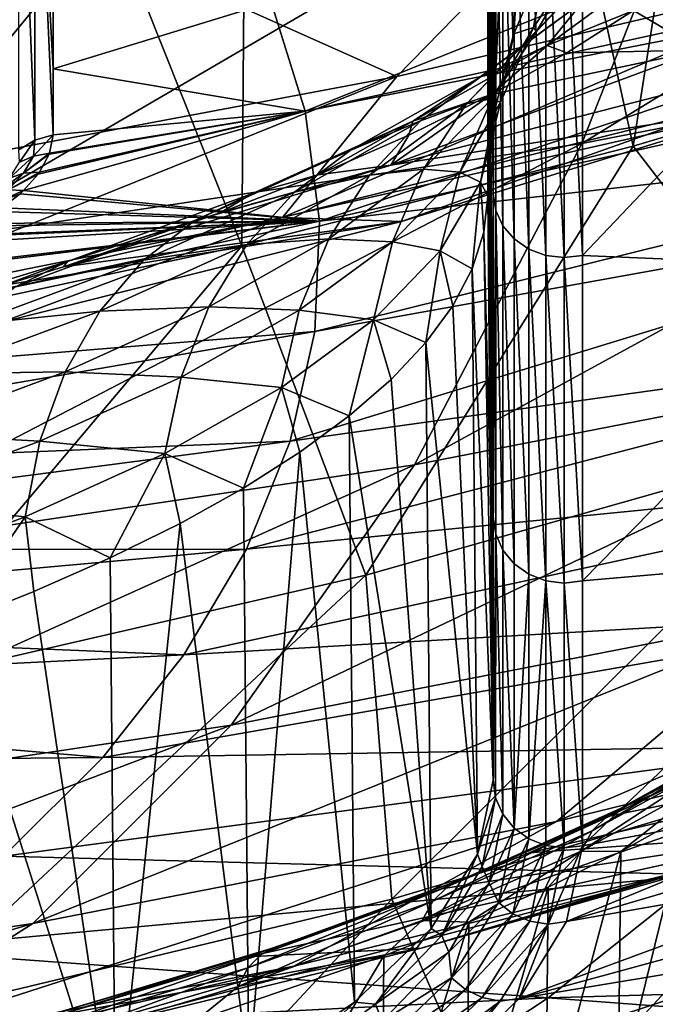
# Model space of a CAD drawing. Header units: metres. Extents: x -109 to 109, y -78 to 121.
# Tile 476 of 656: x 6.17 to 7.95, y -73.46 to -70.69. Entities that reach past the tile are written whole.
import ezdxf

# ---------------------------------------------------------------- set-up
doc = ezdxf.new("R2010")
doc.units = ezdxf.units.M
doc.layers.add('solid_508554_SW0001', color=7, linetype='CONTINUOUS')

msp = doc.modelspace()

# ---------------------------------------------------------------- linework, layer by layer
at = {"layer": 'solid_508554_SW0001'}
for points in [[(6.833147, -66.226768, 65.0597), (7.890689, -71.045532, 56.006474), (8.722846, -65.734924, 64.775879)], [(8.722846, -65.734924, 64.775879), (7.890689, -71.045532, 56.006474), (8.974111, -70.72364, 55.820873)], [(4.907339, -66.598061, 65.273888), (6.791881, -71.325768, 56.168079), (6.833147, -66.226768, 65.0597)], [(6.833147, -66.226768, 65.0597), (6.791881, -71.325768, 56.168079), (7.890689, -71.045532, 56.006474)], [(4.907339, -66.598061, 65.273888), (5.679892, -71.563828, 56.305351), (6.791881, -71.325768, 56.168079)], [(7.746911, -71.038475, 14.957135), (8.167993, -69.97139, 12.924731), (10.104867, -69.593506, 13.579248)], [(9.583935, -70.680077, 15.577909), (7.746911, -71.038475, 14.957135), (10.104867, -69.593506, 13.579248)], [(7.497767, -72.08828, 36.335617), (7.48275, -69.631271, 37.698105), (7.48275, -70.488945, 35.700279)], [(7.497767, -71.180077, 38.448055), (7.497767, -70.109062, 40.482792), (7.48275, -69.631271, 37.698105)], [(7.497767, -72.08828, 36.335617), (7.497767, -71.180077, 38.448055), (7.48275, -69.631271, 37.698105)], [(6.211832, -69.905746, 43.722549), (6.210714, -71.029175, 42.027119), (6.167234, -69.931061, 43.740601)], [(6.211832, -69.905746, 43.722549), (6.261981, -71.013924, 42.017708), (6.210714, -71.029175, 42.027119)], [(6.211832, -69.905746, 43.722549), (6.262237, -70.637184, 42.613766), (6.262086, -70.82811, 42.315464)], [(6.211832, -69.905746, 43.722549), (6.262086, -70.82811, 42.315464), (6.261981, -71.013924, 42.017708)], [(6.210714, -71.029175, 42.027119), (6.16612, -71.055641, 42.043438), (6.167234, -69.931061, 43.740601)], [(7.553017, -70.738159, 33.51086), (7.537958, -70.100037, 35.551186), (7.608694, -69.914825, 35.480179)], [(7.555707, -70.73011, 33.508484), (7.553017, -70.738159, 33.51086), (7.608694, -69.914825, 35.480179)], [(7.642294, -70.527756, 33.448681), (7.555707, -70.73011, 33.508484), (7.608694, -69.914825, 35.480179)], [(5.856967, -71.319809, 14.469856), (6.175321, -70.268013, 12.410967), (8.167993, -69.97139, 12.924731)], [(7.746911, -71.038475, 14.957135), (5.856967, -71.319809, 14.469856), (8.167993, -69.97139, 12.924731)], [(6.969635, -70.94754, 41.835167), (6.874099, -70.64138, 42.366089), (9.174279, -70.058556, 42.151585)], [(6.969635, -70.94754, 41.835167), (9.174279, -70.058556, 42.151585), (9.264513, -70.443756, 41.484886)], [(7.49939, -70.959412, 33.576244), (7.495699, -70.292679, 35.625038), (7.537958, -70.100037, 35.551186)], [(7.499924, -70.956039, 33.575249), (7.49939, -70.959412, 33.576244), (7.537958, -70.100037, 35.551186)], [(7.553017, -70.738159, 33.51086), (7.499924, -70.956039, 33.575249), (7.537958, -70.100037, 35.551186)], [(7.50493, -71.226395, 38.470161), (7.497767, -70.109062, 40.482792), (7.497767, -71.180077, 38.448055)], [(7.50493, -71.226395, 38.470161), (7.50493, -70.153503, 40.508461), (7.497767, -70.109062, 40.482792)], [(7.525039, -71.269501, 38.490734), (7.525039, -70.19487, 40.532349), (7.50493, -70.153503, 40.508461)], [(7.50493, -71.226395, 38.470161), (7.525039, -71.269501, 38.490734), (7.50493, -70.153503, 40.508461)], [(7.227271, -70.850357, 21.160805), (7.881608, -70.179581, 19.008846), (6.366735, -70.46489, 18.514671)], [(8.570227, -70.534348, 21.708242), (7.881608, -70.179581, 19.008846), (7.227271, -70.850357, 21.160805)], [(7.556745, -71.306496, 38.508392), (7.556745, -70.230362, 40.552853), (7.525039, -70.19487, 40.532349)], [(7.525039, -71.269501, 38.490734), (7.556745, -71.306496, 38.508392), (7.525039, -70.19487, 40.532349)], [(7.597919, -71.3349, 38.521946), (7.597919, -70.257614, 40.568592), (7.556745, -70.230362, 40.552853)], [(7.556745, -71.306496, 38.508392), (7.597919, -71.3349, 38.521946), (7.556745, -70.230362, 40.552853)], [(3.927015, -71.522141, 14.119404), (4.140467, -70.481339, 12.041465), (6.175321, -70.268013, 12.410967)], [(5.856967, -71.319809, 14.469856), (3.927015, -71.522141, 14.119404), (6.175321, -70.268013, 12.410967)], [(7.645797, -71.352798, 38.530487), (7.645797, -70.274788, 40.57851), (7.597919, -70.257614, 40.568592)], [(7.597919, -71.3349, 38.521946), (7.645797, -71.352798, 38.530487), (7.597919, -70.257614, 40.568592)], [(7.495699, -70.292679, 35.625038), (7.48275, -71.185921, 33.643478), (7.48275, -70.488945, 35.700279)], [(7.49939, -70.959412, 33.576244), (7.48275, -71.185921, 33.643478), (7.495699, -70.292679, 35.625038)], [(7.697163, -71.359001, 38.533447), (7.697163, -70.280739, 40.581944), (7.645797, -70.274788, 40.57851)], [(7.645797, -71.352798, 38.530487), (7.697163, -71.359001, 38.533447), (7.645797, -70.274788, 40.57851)], [(7.697163, -70.280739, 40.581944), (7.74857, -71.353073, 38.530621), (7.74857, -70.275055, 40.578663)], [(7.697163, -71.359001, 38.533447), (7.74857, -71.353073, 38.530621), (7.697163, -70.280739, 40.581944)], [(8.609041, -70.447433, 39.780598), (7.74857, -70.275055, 40.578663), (7.74857, -71.353073, 38.530621)], [(9.264498, -70.494102, 41.401932), (6.969635, -70.94754, 41.835167), (9.264513, -70.443756, 41.484886)], [(8.609041, -71.389381, 37.884148), (8.609041, -70.447433, 39.780598), (7.74857, -71.353073, 38.530621)], [(5.838055, -71.111725, 20.708094), (6.366735, -70.46489, 18.514671), (4.811081, -70.688721, 18.126989)], [(7.227271, -70.850357, 21.160805), (6.366735, -70.46489, 18.514671), (5.838055, -71.111725, 20.708094)], [(7.490219, -72.002419, 33.900555), (7.48275, -70.488945, 35.700279), (7.48275, -71.185921, 33.643478)], [(7.497767, -72.827339, 34.160969), (7.497767, -72.08828, 36.335617), (7.48275, -70.488945, 35.700279)], [(7.490219, -72.002419, 33.900555), (7.497767, -72.827339, 34.160969), (7.48275, -70.488945, 35.700279)], [(9.264498, -70.494102, 41.401932), (7.010638, -71.256721, 41.299007), (6.969635, -70.94754, 41.835167)], [(9.264498, -70.494102, 41.401932), (9.264441, -70.752197, 40.966862), (7.010638, -71.256721, 41.299007)], [(7.610814, -70.712486, 32.778526), (7.642294, -70.527756, 33.448681), (7.648664, -70.515739, 33.445129)], [(7.610814, -70.712486, 32.778526), (7.648664, -70.515739, 33.445129), (7.738008, -70.519913, 32.705383)], [(8.570227, -70.534348, 21.708242), (6.906076, -71.246559, 23.492744), (8.176859, -70.926201, 24.047621)], [(8.570227, -70.534348, 21.708242), (7.227271, -70.850357, 21.160805), (6.906076, -71.246559, 23.492744)], [(7.610814, -70.712486, 32.778526), (7.555707, -70.73011, 33.508484), (7.642294, -70.527756, 33.448681)], [(7.610814, -70.712486, 32.778526), (7.738008, -70.519913, 32.705383), (7.619813, -70.723656, 32.033573)], [(7.619813, -70.723656, 32.033573), (7.738008, -70.519913, 32.705383), (7.775229, -70.560028, 31.945906)], [(7.649222, -70.763008, 30.383703), (7.946636, -70.544289, 31.06736), (7.892238, -70.664795, 30.446705)], [(7.749486, -70.640228, 31.170029), (7.946636, -70.544289, 31.06736), (7.649222, -70.763008, 30.383703)], [(7.892238, -70.664795, 30.446705), (8.056502, -70.543877, 30.824745), (8.080848, -70.775681, 29.372305)], [(7.210692, -71.099449, 28.811529), (9.326892, -70.552544, 27.395426), (8.313686, -70.927223, 26.74646)], [(7.210692, -71.099449, 28.811529), (8.080848, -70.775681, 29.372305), (9.326892, -70.552544, 27.395426)], [(7.573494, -70.768921, 31.275284), (7.775229, -70.560028, 31.945906), (7.749486, -70.640228, 31.170029)], [(7.619813, -70.723656, 32.033573), (7.775229, -70.560028, 31.945906), (7.573494, -70.768921, 31.275284)], [(6.262086, -70.82811, 42.315464), (6.262237, -70.637184, 42.613766), (6.874099, -70.64138, 42.366089)], [(6.262086, -70.82811, 42.315464), (6.874099, -70.64138, 42.366089), (6.969635, -70.94754, 41.835167)], [(7.461341, -70.85215, 30.507671), (7.749486, -70.640228, 31.170029), (7.649222, -70.763008, 30.383703)], [(7.573494, -70.768921, 31.275284), (7.749486, -70.640228, 31.170029), (7.461341, -70.85215, 30.507671)], [(7.277344, -71.94091, 17.057558), (7.746911, -71.038475, 14.957135), (9.583935, -70.680077, 15.577909)], [(9.003019, -71.604233, 17.640705), (7.277344, -71.94091, 17.057558), (9.583935, -70.680077, 15.577909)], [(7.649222, -70.763008, 30.383703), (7.892238, -70.664795, 30.446705), (7.704377, -70.783882, 30.079275)], [(7.704377, -70.783882, 30.079275), (7.892238, -70.664795, 30.446705), (8.080848, -70.775681, 29.372305)], [(7.495, -70.911575, 32.121433), (7.610814, -70.712486, 32.778526), (7.619813, -70.723656, 32.033573)], [(7.518129, -70.923332, 32.85313), (7.610814, -70.712486, 32.778526), (7.495, -70.911575, 32.121433)], [(7.518129, -70.923332, 32.85313), (7.555707, -70.73011, 33.508484), (7.610814, -70.712486, 32.778526)], [(7.423243, -70.92701, 31.380384), (7.619813, -70.723656, 32.033573), (7.573494, -70.768921, 31.275284)], [(7.495, -70.911575, 32.121433), (7.619813, -70.723656, 32.033573), (7.423243, -70.92701, 31.380384)], [(7.518129, -70.923332, 32.85313), (7.499924, -70.956039, 33.575249), (7.553017, -70.738159, 33.51086)], [(7.518129, -70.923332, 32.85313), (7.553017, -70.738159, 33.51086), (7.555707, -70.73011, 33.508484)], [(8.518591, -71.860191, 54.044746), (8.974111, -70.72364, 55.820873), (7.890689, -71.045532, 56.006474)], [(9.264441, -70.752197, 40.966862), (9.264457, -71.003235, 40.526966), (7.010638, -71.256721, 41.299007)], [(7.272661, -70.97525, 29.738121), (7.649222, -70.763008, 30.383703), (7.493592, -70.900711, 29.723839)], [(7.461341, -70.85215, 30.507671), (7.649222, -70.763008, 30.383703), (7.272661, -70.97525, 29.738121)], [(7.649222, -70.763008, 30.383703), (7.704377, -70.783882, 30.079275), (7.493592, -70.900711, 29.723839)], [(7.493592, -70.900711, 29.723839), (8.080848, -70.775681, 29.372305), (7.210692, -71.099449, 28.811529)], [(7.293735, -70.974686, 30.632191), (7.573494, -70.768921, 31.275284), (7.461341, -70.85215, 30.507671)], [(7.423243, -70.92701, 31.380384), (7.573494, -70.768921, 31.275284), (7.293735, -70.974686, 30.632191)], [(7.493592, -70.900711, 29.723839), (7.704377, -70.783882, 30.079275), (8.080848, -70.775681, 29.372305)], [(7.227271, -70.850357, 21.160805), (5.585535, -71.511879, 23.033199), (6.906076, -71.246559, 23.492744)], [(7.227271, -70.850357, 21.160805), (5.838055, -71.111725, 20.708094), (5.585535, -71.511879, 23.033199)], [(6.261981, -71.013924, 42.017708), (6.262086, -70.82811, 42.315464), (6.969635, -70.94754, 41.835167)], [(7.096555, -71.05793, 29.882217), (7.461341, -70.85215, 30.507671), (7.272661, -70.97525, 29.738121)], [(7.293735, -70.974686, 30.632191), (7.461341, -70.85215, 30.507671), (7.096555, -71.05793, 29.882217)], [(7.260647, -71.014862, 29.381691), (7.493592, -70.900711, 29.723839), (7.210692, -71.099449, 28.811529)], [(7.272661, -70.97525, 29.738121), (7.493592, -70.900711, 29.723839), (7.260647, -71.014862, 29.381691)], [(6.291041, -71.385162, 28.312231), (8.313686, -70.927223, 26.74646), (7.240581, -71.257591, 26.174244)], [(6.291041, -71.385162, 28.312231), (7.210692, -71.099449, 28.811529), (8.313686, -70.927223, 26.74646)], [(7.240581, -71.257591, 26.174244), (8.176859, -70.926201, 24.047621), (6.906076, -71.246559, 23.492744)], [(7.15077, -71.127426, 30.754023), (7.423243, -70.92701, 31.380384), (7.293735, -70.974686, 30.632191)], [(7.302648, -71.110374, 31.482592), (7.423243, -70.92701, 31.380384), (7.15077, -71.127426, 30.754023)], [(7.240581, -71.257591, 26.174244), (8.313686, -70.927223, 26.74646), (8.176859, -70.926201, 24.047621)], [(7.302648, -71.110374, 31.482592), (7.495, -70.911575, 32.121433), (7.423243, -70.92701, 31.380384)], [(7.404041, -71.118904, 32.207199), (7.495, -70.911575, 32.121433), (7.302648, -71.110374, 31.482592)], [(7.404041, -71.118904, 32.207199), (7.518129, -70.923332, 32.85313), (7.495, -70.911575, 32.121433)], [(7.462366, -71.146965, 32.927246), (7.518129, -70.923332, 32.85313), (7.404041, -71.118904, 32.207199)], [(7.462366, -71.146965, 32.927246), (7.499924, -70.956039, 33.575249), (7.518129, -70.923332, 32.85313)], [(6.179036, -71.170479, 41.793133), (6.969635, -70.94754, 41.835167), (7.010638, -71.256721, 41.299007)], [(6.179036, -71.170479, 41.793133), (6.219946, -71.12468, 41.852913), (6.969635, -70.94754, 41.835167)], [(6.219946, -71.12468, 41.852913), (6.224258, -71.118683, 41.861103), (6.969635, -70.94754, 41.835167)], [(6.224258, -71.118683, 41.861103), (6.251446, -71.068245, 41.933292), (6.969635, -70.94754, 41.835167)], [(6.251446, -71.068245, 41.933292), (6.252331, -71.065849, 41.936863), (6.969635, -70.94754, 41.835167)], [(6.252331, -71.065849, 41.936863), (6.261981, -71.013924, 42.017708), (6.969635, -70.94754, 41.835167)], [(7.462366, -71.146965, 32.927246), (7.49939, -70.959412, 33.576244), (7.499924, -70.956039, 33.575249)], [(7.462366, -71.146965, 32.927246), (7.48275, -71.185921, 33.643478), (7.49939, -70.959412, 33.576244)], [(6.821846, -71.178284, 29.139027), (7.272661, -70.97525, 29.738121), (7.006404, -71.125931, 29.053997)], [(7.096555, -71.05793, 29.882217), (7.272661, -70.97525, 29.738121), (6.821846, -71.178284, 29.139027)], [(6.939625, -71.174629, 30.024933), (7.293735, -70.974686, 30.632191), (7.096555, -71.05793, 29.882217)], [(7.15077, -71.127426, 30.754023), (7.293735, -70.974686, 30.632191), (6.939625, -71.174629, 30.024933)], [(7.272661, -70.97525, 29.738121), (7.260647, -71.014862, 29.381691), (7.006404, -71.125931, 29.053997)], [(6.207372, -71.073692, 41.95293), (6.261981, -71.013924, 42.017708), (6.252331, -71.065849, 41.936863)], [(6.207372, -71.073692, 41.95293), (6.210714, -71.029175, 42.027119), (6.261981, -71.013924, 42.017708)], [(9.264457, -71.003235, 40.526966), (6.996788, -71.566498, 40.761806), (7.010638, -71.256721, 41.299007)], [(9.264457, -71.003235, 40.526966), (9.264505, -71.157173, 40.248398), (6.996788, -71.566498, 40.761806)], [(7.006404, -71.125931, 29.053997), (7.260647, -71.014862, 29.381691), (7.210692, -71.099449, 28.811529)], [(5.501956, -72.205193, 16.599815), (5.856967, -71.319809, 14.469856), (7.746911, -71.038475, 14.957135)], [(7.277344, -71.94091, 17.057558), (5.501956, -72.205193, 16.599815), (7.746911, -71.038475, 14.957135)], [(6.167366, -71.090843, 41.974102), (6.16612, -71.055641, 42.043438), (6.210714, -71.029175, 42.027119)], [(6.207372, -71.073692, 41.95293), (6.167366, -71.090843, 41.974102), (6.210714, -71.029175, 42.027119)], [(6.179364, -71.12191, 41.886288), (6.252331, -71.065849, 41.936863), (6.251446, -71.068245, 41.933292)], [(6.179364, -71.12191, 41.886288), (6.207372, -71.073692, 41.95293), (6.252331, -71.065849, 41.936863)], [(6.179364, -71.12191, 41.886288), (6.251446, -71.068245, 41.933292), (6.224258, -71.118683, 41.861103)], [(6.659861, -71.254936, 29.301809), (7.096555, -71.05793, 29.882217), (6.821846, -71.178284, 29.139027)], [(6.939625, -71.174629, 30.024933), (7.096555, -71.05793, 29.882217), (6.659861, -71.254936, 29.301809)], [(7.140338, -72.251457, 54.245819), (7.890689, -71.045532, 56.006474), (6.791881, -71.325768, 56.168079)], [(7.140338, -72.251457, 54.245819), (8.518591, -71.860191, 54.044746), (7.890689, -71.045532, 56.006474)], [(6.140088, -71.136047, 41.916607), (6.167366, -71.090843, 41.974102), (6.207372, -71.073692, 41.95293)], [(6.179364, -71.12191, 41.886288), (6.140088, -71.136047, 41.916607), (6.207372, -71.073692, 41.95293)], [(6.731724, -71.233521, 28.741928), (7.210692, -71.099449, 28.811529), (6.291041, -71.385162, 28.312231)], [(6.731724, -71.233521, 28.741928), (7.006404, -71.125931, 29.053997), (7.210692, -71.099449, 28.811529)], [(6.100075, -71.179367, 41.867081), (6.140088, -71.136047, 41.916607), (6.179364, -71.12191, 41.886288)], [(6.136506, -71.168526, 41.827641), (6.100075, -71.179367, 41.867081), (6.179364, -71.12191, 41.886288)], [(6.136506, -71.168526, 41.827641), (6.224258, -71.118683, 41.861103), (6.219946, -71.12468, 41.852913)], [(6.136506, -71.168526, 41.827641), (6.179364, -71.12191, 41.886288), (6.224258, -71.118683, 41.861103)], [(6.136506, -71.168526, 41.827641), (6.219946, -71.12468, 41.852913), (6.179036, -71.170479, 41.793133)], [(6.821846, -71.178284, 29.139027), (7.006404, -71.125931, 29.053997), (6.731724, -71.233521, 28.741928)], [(6.805959, -71.322311, 30.162546), (7.15077, -71.127426, 30.754023), (6.939625, -71.174629, 30.024933)], [(7.03617, -71.306404, 30.869989), (7.15077, -71.127426, 30.754023), (6.805959, -71.322311, 30.162546)], [(7.03617, -71.306404, 30.869989), (7.302648, -71.110374, 31.482592), (7.15077, -71.127426, 30.754023)], [(7.21485, -71.314247, 31.579245), (7.302648, -71.110374, 31.482592), (7.03617, -71.306404, 30.869989)], [(7.21485, -71.314247, 31.579245), (7.404041, -71.118904, 32.207199), (7.302648, -71.110374, 31.482592)], [(7.349305, -71.340225, 32.288635), (7.404041, -71.118904, 32.207199), (7.21485, -71.314247, 31.579245)], [(7.349305, -71.340225, 32.288635), (7.462366, -71.146965, 32.927246), (7.404041, -71.118904, 32.207199)], [(7.349305, -71.340225, 32.288635), (7.439012, -71.390549, 32.949501), (7.462366, -71.146965, 32.927246)], [(7.462366, -71.146965, 32.927246), (7.439012, -71.390549, 32.949501), (7.471802, -71.287773, 33.295574)], [(7.462366, -71.146965, 32.927246), (7.471802, -71.287773, 33.295574), (7.48275, -71.185921, 33.643478)], [(6.08564, -71.211861, 41.77269), (6.136506, -71.168526, 41.827641), (6.179036, -71.170479, 41.793133)], [(6.08564, -71.211861, 41.77269), (6.179036, -71.170479, 41.793133), (6.169266, -71.179459, 41.782036)], [(6.08564, -71.211861, 41.77269), (6.169266, -71.179459, 41.782036), (6.117996, -71.219284, 41.735653)], [(6.117996, -71.219284, 41.735653), (6.169266, -71.179459, 41.782036), (7.010638, -71.256721, 41.299007)], [(6.169266, -71.179459, 41.782036), (6.179036, -71.170479, 41.793133), (7.010638, -71.256721, 41.299007)], [(6.302681, -71.369476, 28.594137), (6.821846, -71.178284, 29.139027), (6.731724, -71.233521, 28.741928)], [(6.659861, -71.254936, 29.301809), (6.821846, -71.178284, 29.139027), (6.302681, -71.369476, 28.594137)], [(6.515744, -71.366188, 29.46139), (6.939625, -71.174629, 30.024933), (6.659861, -71.254936, 29.301809)], [(6.805959, -71.322311, 30.162546), (6.939625, -71.174629, 30.024933), (6.515744, -71.366188, 29.46139)], [(9.264505, -71.157173, 40.248398), (6.928193, -71.874458, 40.227768), (6.996788, -71.566498, 40.761806)], [(9.264505, -71.157173, 40.248398), (9.169918, -71.561249, 39.545704), (6.928193, -71.874458, 40.227768)], [(7.50493, -72.136185, 36.354027), (7.497767, -71.180077, 38.448055), (7.497767, -72.08828, 36.335617)], [(7.50493, -72.136185, 36.354027), (7.50493, -71.226395, 38.470161), (7.497767, -71.180077, 38.448055)], [(7.471802, -71.287773, 33.295574), (7.490219, -72.002419, 33.900555), (7.48275, -71.185921, 33.643478)], [(6.042961, -71.262863, 41.69165), (6.103124, -71.229073, 41.725056), (7.010638, -71.256721, 41.299007)], [(6.103124, -71.229073, 41.725056), (6.117996, -71.219284, 41.735653), (7.010638, -71.256721, 41.299007)], [(6.302681, -71.369476, 28.594137), (6.731724, -71.233521, 28.741928), (6.291041, -71.385162, 28.312231)], [(7.525039, -72.180771, 36.371155), (7.525039, -71.269501, 38.490734), (7.50493, -71.226395, 38.470161)], [(7.50493, -72.136185, 36.354027), (7.525039, -72.180771, 36.371155), (7.50493, -71.226395, 38.470161)], [(4.662812, -71.543816, 41.684967), (4.910868, -71.502686, 41.679577), (7.010638, -71.256721, 41.299007)], [(4.689867, -71.754677, 41.31477), (4.662812, -71.543816, 41.684967), (7.010638, -71.256721, 41.299007)], [(4.689867, -71.754677, 41.31477), (7.010638, -71.256721, 41.299007), (6.996788, -71.566498, 40.761806)], [(4.910868, -71.502686, 41.679577), (5.862391, -71.324478, 41.656208), (7.010638, -71.256721, 41.299007)], [(6.115307, -71.541267, 25.682903), (6.906076, -71.246559, 23.492744), (5.585535, -71.511879, 23.033199)], [(5.862391, -71.324478, 41.656208), (5.944054, -71.302948, 41.6619), (7.010638, -71.256721, 41.299007)], [(5.944054, -71.302948, 41.6619), (5.956227, -71.298889, 41.664143), (7.010638, -71.256721, 41.299007)], [(5.956227, -71.298889, 41.664143), (6.026387, -71.27079, 41.6847), (7.010638, -71.256721, 41.299007)], [(6.026387, -71.27079, 41.6847), (6.042961, -71.262863, 41.69165), (7.010638, -71.256721, 41.299007)], [(6.115307, -71.541267, 25.682903), (7.240581, -71.257591, 26.174244), (6.906076, -71.246559, 23.492744)], [(6.125057, -71.436745, 28.169102), (7.240581, -71.257591, 26.174244), (6.115307, -71.541267, 25.682903)], [(6.125057, -71.436745, 28.169102), (6.291041, -71.385162, 28.312231), (7.240581, -71.257591, 26.174244)], [(6.156961, -71.440613, 28.773909), (6.659861, -71.254936, 29.301809), (6.302681, -71.369476, 28.594137)], [(6.515744, -71.366188, 29.46139), (6.659861, -71.254936, 29.301809), (6.156961, -71.440613, 28.773909)], [(7.471802, -71.287773, 33.295574), (7.439012, -71.390549, 32.949501), (7.497767, -72.827339, 34.160969)], [(7.471802, -71.287773, 33.295574), (7.497767, -72.827339, 34.160969), (7.490219, -72.002419, 33.900555)], [(7.556745, -72.21904, 36.385857), (7.556745, -71.306496, 38.508392), (7.525039, -71.269501, 38.490734)], [(7.525039, -72.180771, 36.371155), (7.556745, -72.21904, 36.385857), (7.525039, -71.269501, 38.490734)], [(6.699039, -71.497116, 30.291475), (7.03617, -71.306404, 30.869989), (6.805959, -71.322311, 30.162546)], [(6.95292, -71.506935, 30.97707), (7.03617, -71.306404, 30.869989), (6.699039, -71.497116, 30.291475)], [(6.95292, -71.506935, 30.97707), (7.21485, -71.314247, 31.579245), (7.03617, -71.306404, 30.869989)], [(7.162137, -71.53331, 31.667822), (7.21485, -71.314247, 31.579245), (6.95292, -71.506935, 30.97707)], [(7.162137, -71.53331, 31.667822), (7.349305, -71.340225, 32.288635), (7.21485, -71.314247, 31.579245)], [(7.597919, -72.248413, 36.397144), (7.597919, -71.3349, 38.521946), (7.556745, -71.306496, 38.508392)], [(7.556745, -72.21904, 36.385857), (7.597919, -72.248413, 36.397144), (7.556745, -71.306496, 38.508392)], [(5.739532, -72.573341, 54.411236), (6.791881, -71.325768, 56.168079), (5.679892, -71.563828, 56.305351)], [(5.739532, -72.573341, 54.411236), (7.140338, -72.251457, 54.245819), (6.791881, -71.325768, 56.168079)], [(6.39325, -71.509148, 29.613611), (6.805959, -71.322311, 30.162546), (6.515744, -71.366188, 29.46139)], [(6.699039, -71.497116, 30.291475), (6.805959, -71.322311, 30.162546), (6.39325, -71.509148, 29.613611)], [(7.162137, -71.53331, 31.667822), (7.308526, -71.597488, 32.267727), (7.349305, -71.340225, 32.288635)], [(7.349305, -71.340225, 32.288635), (7.308526, -71.597488, 32.267727), (7.384514, -71.493919, 32.606468)], [(7.349305, -71.340225, 32.288635), (7.384514, -71.493919, 32.606468), (7.439012, -71.390549, 32.949501)], [(7.645797, -72.26693, 36.404255), (7.645797, -71.352798, 38.530487), (7.597919, -71.3349, 38.521946)], [(7.597919, -72.248413, 36.397144), (7.645797, -72.26693, 36.404255), (7.597919, -71.3349, 38.521946)], [(5.722017, -71.546371, 28.110378), (6.302681, -71.369476, 28.594137), (6.125057, -71.436745, 28.169102)], [(6.156961, -71.440613, 28.773909), (6.302681, -71.369476, 28.594137), (5.722017, -71.546371, 28.110378)], [(6.027608, -71.54689, 28.948795), (6.515744, -71.366188, 29.46139), (6.156961, -71.440613, 28.773909)], [(6.39325, -71.509148, 29.613611), (6.515744, -71.366188, 29.46139), (6.027608, -71.54689, 28.948795)], [(6.302681, -71.369476, 28.594137), (6.291041, -71.385162, 28.312231), (6.125057, -71.436745, 28.169102)], [(7.697163, -72.273346, 36.406719), (7.697163, -71.359001, 38.533447), (7.645797, -71.352798, 38.530487)], [(7.645797, -72.26693, 36.404255), (7.697163, -72.273346, 36.406719), (7.645797, -71.352798, 38.530487)], [(7.697163, -71.359001, 38.533447), (7.74857, -72.26722, 36.404366), (7.74857, -71.353073, 38.530621)], [(7.697163, -72.273346, 36.406719), (7.74857, -72.26722, 36.404366), (7.697163, -71.359001, 38.533447)], [(8.609041, -71.389381, 37.884148), (7.74857, -71.353073, 38.530621), (7.74857, -72.26722, 36.404366)], [(7.454049, -73.034912, 33.467907), (7.439012, -71.390549, 32.949501), (7.384514, -71.493919, 32.606468)], [(7.454049, -73.034912, 33.467907), (7.497767, -72.827339, 34.160969), (7.439012, -71.390549, 32.949501)], [(8.609041, -72.191704, 35.924541), (8.609041, -71.389381, 37.884148), (7.74857, -72.26722, 36.404366)], [(5.917993, -71.685547, 29.114241), (6.39325, -71.509148, 29.613611), (6.027608, -71.54689, 28.948795)], [(6.295571, -71.680084, 29.754507), (6.39325, -71.509148, 29.613611), (5.917993, -71.685547, 29.114241)], [(6.295571, -71.680084, 29.754507), (6.699039, -71.497116, 30.291475), (6.39325, -71.509148, 29.613611)], [(6.621649, -71.694504, 30.40836), (6.699039, -71.497116, 30.291475), (6.295571, -71.680084, 29.754507)], [(6.621649, -71.694504, 30.40836), (6.95292, -71.506935, 30.97707), (6.699039, -71.497116, 30.291475)], [(6.903191, -71.723816, 31.072477), (6.95292, -71.506935, 30.97707), (6.621649, -71.694504, 30.40836)], [(6.903191, -71.723816, 31.072477), (7.162137, -71.53331, 31.667822), (6.95292, -71.506935, 30.97707)], [(7.454049, -73.034912, 33.467907), (7.384514, -71.493919, 32.606468), (7.308526, -71.597488, 32.267727)], [(6.903191, -71.723816, 31.072477), (7.093268, -71.803795, 31.607878), (7.162137, -71.53331, 31.667822)], [(7.162137, -71.53331, 31.667822), (7.093268, -71.803795, 31.607878), (7.211328, -71.700905, 31.934473)], [(7.162137, -71.53331, 31.667822), (7.211328, -71.700905, 31.934473), (7.308526, -71.597488, 32.267727)], [(4.662866, -71.968292, 40.944332), (6.996788, -71.566498, 40.761806), (6.928193, -71.874458, 40.227768)], [(4.662866, -71.968292, 40.944332), (4.689867, -71.754677, 41.31477), (6.996788, -71.566498, 40.761806)], [(9.169918, -71.561249, 39.545704), (6.80539, -72.178185, 39.701073), (6.928193, -71.874458, 40.227768)], [(9.169918, -71.561249, 39.545704), (9.001252, -71.960571, 38.853218), (6.80539, -72.178185, 39.701073)], [(7.323567, -73.243721, 32.786694), (7.308526, -71.597488, 32.267727), (7.211328, -71.700905, 31.934473)], [(7.323567, -73.243721, 32.786694), (7.454049, -73.034912, 33.467907), (7.308526, -71.597488, 32.267727)], [(6.76223, -72.673042, 19.212852), (7.277344, -71.94091, 17.057558), (9.003019, -71.604233, 17.640705)], [(8.365757, -72.360191, 19.754725), (6.76223, -72.673042, 19.212852), (9.003019, -71.604233, 17.640705)], [(5.83097, -71.852966, 29.265934), (6.295571, -71.680084, 29.754507), (5.917993, -71.685547, 29.114241)], [(6.225252, -71.87455, 29.880409), (6.295571, -71.680084, 29.754507), (5.83097, -71.852966, 29.265934)], [(6.225252, -71.87455, 29.880409), (6.621649, -71.694504, 30.40836), (6.295571, -71.680084, 29.754507)], [(6.575806, -71.909332, 30.510157), (6.621649, -71.694504, 30.40836), (6.225252, -71.87455, 29.880409)], [(6.575806, -71.909332, 30.510157), (6.903191, -71.723816, 31.072477), (6.621649, -71.694504, 30.40836)], [(7.323567, -73.243721, 32.786694), (7.211328, -71.700905, 31.934473), (7.093268, -71.803795, 31.607878)], [(6.575806, -71.909332, 30.510157), (6.796358, -72.0065, 30.97938), (6.903191, -71.723816, 31.072477)], [(6.903191, -71.723816, 31.072477), (6.796358, -72.0065, 30.97938), (6.954772, -71.905785, 31.289118)], [(6.903191, -71.723816, 31.072477), (6.954772, -71.905785, 31.289118), (7.093268, -71.803795, 31.607878)], [(7.108313, -73.45076, 32.127102), (7.093268, -71.803795, 31.607878), (6.954772, -71.905785, 31.289118)], [(7.108313, -73.45076, 32.127102), (7.323567, -73.243721, 32.786694), (7.093268, -71.803795, 31.607878)], [(4.596958, -72.179787, 40.577576), (6.928193, -71.874458, 40.227768), (6.80539, -72.178185, 39.701073)], [(4.596958, -72.179787, 40.577576), (4.662866, -71.968292, 40.944332), (6.928193, -71.874458, 40.227768)], [(5.768806, -72.044785, 29.399923), (6.225252, -71.87455, 29.880409), (5.83097, -71.852966, 29.265934)], [(6.184123, -72.087479, 29.988035), (6.225252, -71.87455, 29.880409), (5.768806, -72.044785, 29.399923)], [(6.184123, -72.087479, 29.988035), (6.575806, -71.909332, 30.510157), (6.225252, -71.87455, 29.880409)], [(7.213682, -73.161766, 52.288834), (8.518591, -71.860191, 54.044746), (7.140338, -72.251457, 54.245819)], [(7.213682, -73.161766, 52.288834), (8.603923, -72.748734, 52.101585), (8.518591, -71.860191, 54.044746)], [(6.184123, -72.087479, 29.988035), (6.422232, -72.202621, 30.391529), (6.575806, -71.909332, 30.510157)], [(6.575806, -71.909332, 30.510157), (6.422232, -72.202621, 30.391529), (6.618627, -72.105568, 30.679823)], [(6.575806, -71.909332, 30.510157), (6.618627, -72.105568, 30.679823), (6.796358, -72.0065, 30.97938)], [(6.811414, -73.653091, 31.498529), (6.954772, -71.905785, 31.289118), (6.796358, -72.0065, 30.97938)], [(6.811414, -73.653091, 31.498529), (7.108313, -73.45076, 32.127102), (6.954772, -71.905785, 31.289118)], [(5.11251, -72.918617, 18.787512), (5.501956, -72.205193, 16.599815), (7.277344, -71.94091, 17.057558)], [(6.76223, -72.673042, 19.212852), (5.11251, -72.918617, 18.787512), (7.277344, -71.94091, 17.057558)], [(9.001252, -71.960571, 38.853218), (6.62934, -72.475296, 39.185833), (6.80539, -72.178185, 39.701073)], [(9.001252, -71.960571, 38.853218), (8.763042, -72.35096, 38.176243), (6.62934, -72.475296, 39.185833)], [(7.676135, -72.94323, 21.906734), (8.365757, -72.360191, 19.754725), (9.912137, -71.982201, 20.40942)], [(9.095041, -72.596397, 22.507462), (7.676135, -72.94323, 21.906734), (9.912137, -71.982201, 20.40942)], [(6.811414, -73.653091, 31.498529), (6.796358, -72.0065, 30.97938), (6.618627, -72.105568, 30.679823)], [(5.733122, -72.256012, 29.512718), (6.184123, -72.087479, 29.988035), (5.768806, -72.044785, 29.399923)], [(5.733122, -72.256012, 29.512718), (5.976275, -72.389343, 29.852709), (6.184123, -72.087479, 29.988035)], [(6.184123, -72.087479, 29.988035), (5.976275, -72.389343, 29.852709), (6.207867, -72.297325, 30.115501)], [(6.184123, -72.087479, 29.988035), (6.207867, -72.297325, 30.115501), (6.422232, -72.202621, 30.391529)], [(7.504885, -72.876472, 34.17524), (7.497767, -72.08828, 36.335617), (7.497767, -72.827339, 34.160969)], [(7.504885, -72.876472, 34.17524), (7.50493, -72.136185, 36.354027), (7.497767, -72.08828, 36.335617)], [(6.437263, -73.847733, 30.9102), (6.618627, -72.105568, 30.679823), (6.422232, -72.202621, 30.391529)], [(6.437263, -73.847733, 30.9102), (6.811414, -73.653091, 31.498529), (6.618627, -72.105568, 30.679823)], [(7.504885, -72.876472, 34.17524), (7.525026, -72.922394, 34.188862), (7.50493, -72.136185, 36.354027)], [(7.525026, -72.922394, 34.188862), (7.525039, -72.180771, 36.371155), (7.50493, -72.136185, 36.354027)], [(4.492692, -72.38739, 40.21756), (6.80539, -72.178185, 39.701073), (6.62934, -72.475296, 39.185833)], [(4.492692, -72.38739, 40.21756), (4.596958, -72.179787, 40.577576), (6.80539, -72.178185, 39.701073)], [(6.437263, -73.847733, 30.9102), (6.422232, -72.202621, 30.391529), (6.207867, -72.297325, 30.115501)], [(7.525026, -72.922394, 34.188862), (7.55683, -72.9618, 34.200554), (7.525039, -72.180771, 36.371155)], [(7.55683, -72.9618, 34.200554), (7.556745, -72.21904, 36.385857), (7.525039, -72.180771, 36.371155)], [(8.609041, -72.191704, 35.924541), (7.74857, -72.26722, 36.404366), (7.74857, -73.0112, 34.215206)], [(8.609041, -72.850204, 33.912045), (8.609041, -72.191704, 35.924541), (7.74857, -73.0112, 34.215206)], [(7.55683, -72.9618, 34.200554), (7.597919, -72.248413, 36.397144), (7.556745, -72.21904, 36.385857)], [(5.799679, -73.501686, 52.442932), (7.140338, -72.251457, 54.245819), (5.739532, -72.573341, 54.411236)], [(5.799679, -73.501686, 52.442932), (7.213682, -73.161766, 52.288834), (7.140338, -72.251457, 54.245819)], [(7.55683, -72.9618, 34.200554), (7.598149, -72.992012, 34.209518), (7.597919, -72.248413, 36.397144)], [(7.598149, -72.992012, 34.209518), (7.645797, -72.26693, 36.404255), (7.597919, -72.248413, 36.397144)], [(7.598149, -72.992012, 34.209518), (7.646194, -73.011002, 34.215149), (7.645797, -72.26693, 36.404255)], [(7.69772, -73.017487, 34.217075), (7.697163, -72.273346, 36.406719), (7.645797, -72.26693, 36.404255)], [(7.646194, -73.011002, 34.215149), (7.69772, -73.017487, 34.217075), (7.645797, -72.26693, 36.404255)], [(7.697163, -72.273346, 36.406719), (7.74857, -73.0112, 34.215206), (7.74857, -72.26722, 36.404366)], [(7.69772, -73.017487, 34.217075), (7.74857, -73.0112, 34.215206), (7.697163, -72.273346, 36.406719)], [(6.437263, -73.847733, 30.9102), (6.207867, -72.297325, 30.115501), (5.976275, -72.389343, 29.852709)], [(6.204793, -73.230286, 21.409533), (6.76223, -72.673042, 19.212852), (8.365757, -72.360191, 19.754725)], [(7.676135, -72.94323, 21.906734), (6.204793, -73.230286, 21.409533), (8.365757, -72.360191, 19.754725)], [(8.763042, -72.35096, 38.176243), (6.40142, -72.763474, 38.686089), (6.62934, -72.475296, 39.185833)], [(8.763042, -72.35096, 38.176243), (8.45713, -72.729385, 37.52), (6.40142, -72.763474, 38.686089)], [(4.350939, -72.589378, 39.867287), (4.492692, -72.38739, 40.21756), (6.62934, -72.475296, 39.185833)], [(5.991227, -74.031898, 30.370514), (6.437263, -73.847733, 30.9102), (5.976275, -72.389343, 29.852709)], [(4.350939, -72.589378, 39.867287), (6.62934, -72.475296, 39.185833), (6.40142, -72.763474, 38.686089)], [(4.17288, -72.784065, 39.529678), (4.350939, -72.589378, 39.867287), (6.40142, -72.763474, 38.686089)], [(6.93847, -73.349678, 24.083269), (7.676135, -72.94323, 21.906734), (9.095041, -72.596397, 22.507462)], [(8.221022, -73.036179, 24.626266), (6.93847, -73.349678, 24.083269), (9.095041, -72.596397, 22.507462)], [(7.598555, -73.031174, 29.22608), (8.383883, -72.974556, 27.314198), (9.414946, -72.606468, 27.951735)], [(7.827634, -72.927277, 29.553795), (7.598555, -73.031174, 29.22608), (9.414946, -72.606468, 27.951735)], [(7.827634, -72.927277, 29.553795), (9.414946, -72.606468, 27.951735), (7.969451, -72.856758, 29.779137)], [(4.691066, -73.455612, 21.019253), (5.11251, -72.918617, 18.787512), (6.76223, -72.673042, 19.212852)], [(6.204793, -73.230286, 21.409533), (4.691066, -73.455612, 21.019253), (6.76223, -72.673042, 19.212852)], [(7.295549, -73.298805, 26.752575), (8.221022, -73.036179, 24.626266), (9.447415, -72.670792, 25.259134)], [(8.383883, -72.974556, 27.314198), (7.295549, -73.298805, 26.752575), (9.447415, -72.670792, 25.259134)], [(7.82004, -72.926285, 29.733595), (7.87416, -72.898102, 29.690781), (8.248542, -72.687492, 30.383627)], [(8.19187, -72.719032, 30.420362), (7.82004, -72.926285, 29.733595), (8.248542, -72.687492, 30.383627)], [(8.248542, -72.687492, 30.383627), (7.87416, -72.898102, 29.690781), (8.229037, -72.711433, 30.250402)], [(8.45713, -72.729385, 37.52), (6.123414, -73.040466, 38.20575), (6.40142, -72.763474, 38.686089)], [(8.45713, -72.729385, 37.52), (8.085879, -73.092934, 36.889561), (6.123414, -73.040466, 38.20575)], [(7.77598, -72.96994, 29.774931), (7.82004, -72.926285, 29.733595), (8.19187, -72.719032, 30.420362)], [(8.146108, -72.765526, 30.456423), (7.77598, -72.96994, 29.774931), (8.19187, -72.719032, 30.420362)], [(7.87416, -72.898102, 29.690781), (7.969451, -72.856758, 29.779137), (8.229037, -72.711433, 30.250402)], [(7.536354, -73.902298, 50.262489), (8.603923, -72.748734, 52.101585), (7.213682, -73.161766, 52.288834)], [(7.536354, -73.902298, 50.262489), (8.852132, -73.482628, 50.096539), (8.603923, -72.748734, 52.101585)], [(4.17288, -72.784065, 39.529678), (6.40142, -72.763474, 38.686089), (6.123414, -73.040466, 38.20575)], [(7.744701, -73.02639, 29.812239), (7.77598, -72.96994, 29.774931), (8.146108, -72.765526, 30.456423)], [(8.11408, -72.824097, 30.489584), (7.744701, -73.02639, 29.812239), (8.146108, -72.765526, 30.456423)], [(7.454049, -73.034912, 33.467907), (7.504885, -72.876472, 34.17524), (7.497767, -72.827339, 34.160969)], [(8.11408, -72.824097, 30.489584), (7.856308, -73.027489, 30.056934), (7.744701, -73.02639, 29.812239)], [(8.11408, -72.824097, 30.489584), (8.041696, -72.924736, 30.402615), (7.856308, -73.027489, 30.056934)], [(7.704187, -73.224693, 33.50354), (8.609041, -72.850204, 33.912045), (7.74857, -73.0112, 34.215206)], [(7.704187, -73.224693, 33.50354), (8.598057, -72.961304, 33.527534), (8.609041, -72.850204, 33.912045)], [(7.87416, -72.898102, 29.690781), (7.827634, -72.927277, 29.553795), (7.969451, -72.856758, 29.779137)], [(7.370204, -73.126091, 29.092327), (7.420822, -73.101128, 29.043636), (7.87416, -72.898102, 29.690781)], [(7.82004, -72.926285, 29.733595), (7.370204, -73.126091, 29.092327), (7.87416, -72.898102, 29.690781)], [(7.87416, -72.898102, 29.690781), (7.420822, -73.101128, 29.043636), (7.827634, -72.927277, 29.553795)], [(7.467008, -73.069305, 33.530918), (7.504885, -72.876472, 34.17524), (7.454049, -73.034912, 33.467907)], [(7.467008, -73.069305, 33.530918), (7.525026, -72.922394, 34.188862), (7.504885, -72.876472, 34.17524)], [(7.328738, -73.167007, 29.13883), (7.370204, -73.126091, 29.092327), (7.82004, -72.926285, 29.733595)], [(7.77598, -72.96994, 29.774931), (7.328738, -73.167007, 29.13883), (7.82004, -72.926285, 29.733595)], [(7.467008, -73.069305, 33.530918), (7.486962, -73.115829, 33.542664), (7.525026, -72.922394, 34.188862)], [(7.486962, -73.115829, 33.542664), (7.55683, -72.9618, 34.200554), (7.525026, -72.922394, 34.188862)], [(8.041696, -72.924736, 30.402615), (8.033586, -73.600281, 30.820805), (7.848963, -73.710045, 30.479624)], [(7.856308, -73.027489, 30.056934), (8.041696, -72.924736, 30.402615), (7.848963, -73.710045, 30.479624)], [(5.608522, -73.609154, 23.633846), (6.204793, -73.230286, 21.409533), (7.676135, -72.94323, 21.906734)], [(6.93847, -73.349678, 24.083269), (5.608522, -73.609154, 23.633846), (7.676135, -72.94323, 21.906734)], [(7.420822, -73.101128, 29.043636), (7.598555, -73.031174, 29.22608), (7.827634, -72.927277, 29.553795)], [(6.80836, -73.323769, 28.335955), (7.295549, -73.298805, 26.752575), (8.383883, -72.974556, 27.314198)], [(7.351721, -73.13205, 28.913311), (6.80836, -73.323769, 28.335955), (8.383883, -72.974556, 27.314198)], [(7.298984, -73.221352, 29.180277), (7.328738, -73.167007, 29.13883), (7.77598, -72.96994, 29.774931)], [(7.744701, -73.02639, 29.812239), (7.298984, -73.221352, 29.180277), (7.77598, -72.96994, 29.774931)], [(7.598555, -73.031174, 29.22608), (7.351721, -73.13205, 28.913311), (8.383883, -72.974556, 27.314198)], [(7.486962, -73.115829, 33.542664), (7.512429, -73.17128, 33.501503), (7.55683, -72.9618, 34.200554)], [(7.512429, -73.17128, 33.501503), (7.598149, -72.992012, 34.209518), (7.55683, -72.9618, 34.200554)], [(7.704187, -73.224693, 33.50354), (8.565122, -73.073189, 33.14378), (8.598057, -72.961304, 33.527534)], [(7.512429, -73.17128, 33.501503), (7.553406, -73.202942, 33.505909), (7.598149, -72.992012, 34.209518)], [(7.553406, -73.202942, 33.505909), (7.646194, -73.011002, 34.215149), (7.598149, -72.992012, 34.209518)], [(6.157379, -73.577011, 26.270704), (6.93847, -73.349678, 24.083269), (8.221022, -73.036179, 24.626266)], [(7.295549, -73.298805, 26.752575), (6.157379, -73.577011, 26.270704), (8.221022, -73.036179, 24.626266)], [(7.744701, -73.02639, 29.812239), (7.42986, -73.225914, 29.405161), (7.298984, -73.221352, 29.180277)], [(7.35413, -73.263535, 32.895721), (7.454049, -73.034912, 33.467907), (7.323567, -73.243721, 32.786694)], [(7.420822, -73.101128, 29.043636), (7.351721, -73.13205, 28.913311), (7.598555, -73.031174, 29.22608)], [(7.467008, -73.069305, 33.530918), (7.454049, -73.034912, 33.467907), (7.35413, -73.263535, 32.895721)], [(7.744701, -73.02639, 29.812239), (7.652085, -73.127968, 29.724131), (7.42986, -73.225914, 29.405161)], [(7.553406, -73.202942, 33.505909), (7.601075, -73.22364, 33.506142), (7.646194, -73.011002, 34.215149)], [(7.601075, -73.22364, 33.506142), (7.69772, -73.017487, 34.217075), (7.646194, -73.011002, 34.215149)], [(7.601075, -73.22364, 33.506142), (7.652217, -73.231979, 33.502186), (7.69772, -73.017487, 34.217075)], [(7.856308, -73.027489, 30.056934), (7.848963, -73.710045, 30.479624), (7.645483, -73.817207, 30.150908)], [(7.652085, -73.127968, 29.724131), (7.856308, -73.027489, 30.056934), (7.645483, -73.817207, 30.150908)], [(7.744701, -73.02639, 29.812239), (7.856308, -73.027489, 30.056934), (7.652085, -73.127968, 29.724131)], [(7.652217, -73.231979, 33.502186), (7.704187, -73.224693, 33.50354), (7.74857, -73.0112, 34.215206)], [(7.652217, -73.231979, 33.502186), (7.74857, -73.0112, 34.215206), (7.69772, -73.017487, 34.217075)], [(8.085879, -73.092934, 36.889561), (5.797497, -73.304108, 37.748569), (6.123414, -73.040466, 38.20575)], [(7.467008, -73.069305, 33.530918), (7.35413, -73.263535, 32.895721), (7.486962, -73.115829, 33.542664)], [(7.570536, -73.440956, 32.798523), (8.510229, -73.185356, 32.76263), (8.565122, -73.073189, 33.14378)], [(7.704187, -73.224693, 33.50354), (7.570536, -73.440956, 32.798523), (8.565122, -73.073189, 33.14378)], [(8.085879, -73.092934, 36.889561), (7.652157, -73.438789, 36.289803), (5.797497, -73.304108, 37.748569)], [(6.846983, -73.316048, 28.505674), (6.893166, -73.29409, 28.451441), (7.420822, -73.101128, 29.043636)], [(7.370204, -73.126091, 29.092327), (6.846983, -73.316048, 28.505674), (7.420822, -73.101128, 29.043636)], [(7.420822, -73.101128, 29.043636), (6.893166, -73.29409, 28.451441), (7.351721, -73.13205, 28.913311)], [(7.35413, -73.263535, 32.895721), (7.373703, -73.310646, 32.905621), (7.486962, -73.115829, 33.542664)], [(7.486962, -73.115829, 33.542664), (7.373703, -73.310646, 32.905621), (7.512429, -73.17128, 33.501503)], [(9.270336, -73.392082, 35.03413), (7.652157, -73.438789, 36.289803), (8.085879, -73.092934, 36.889561)], [(6.893166, -73.29409, 28.451441), (6.80836, -73.323769, 28.335955), (7.351721, -73.13205, 28.913311)], [(6.809, -73.35437, 28.5571), (6.846983, -73.316048, 28.505674), (7.370204, -73.126091, 29.092327)], [(7.328738, -73.167007, 29.13883), (6.809, -73.35437, 28.5571), (7.370204, -73.126091, 29.092327)], [(7.652085, -73.127968, 29.724131), (7.645483, -73.817207, 30.150908), (7.423955, -73.921486, 29.835608)], [(7.42986, -73.225914, 29.405161), (7.652085, -73.127968, 29.724131), (7.423955, -73.921486, 29.835608)], [(6.197645, -74.25415, 50.401619), (7.213682, -73.161766, 52.288834), (5.799679, -73.501686, 52.442932)], [(6.197645, -74.25415, 50.401619), (7.536354, -73.902298, 50.262489), (7.213682, -73.161766, 52.288834)], [(6.781563, -73.406693, 28.602547), (6.809, -73.35437, 28.5571), (7.328738, -73.167007, 29.13883)], [(7.298984, -73.221352, 29.180277), (6.781563, -73.406693, 28.602547), (7.328738, -73.167007, 29.13883)], [(7.373703, -73.310646, 32.905621), (7.380505, -73.382118, 32.813915), (7.512429, -73.17128, 33.501503)], [(7.512429, -73.17128, 33.501503), (7.380505, -73.382118, 32.813915), (7.553406, -73.202942, 33.505909)], [(7.380505, -73.382118, 32.813915), (7.420585, -73.415199, 32.813839), (7.553406, -73.202942, 33.505909)], [(7.553406, -73.202942, 33.505909), (7.420585, -73.415199, 32.813839), (7.601075, -73.22364, 33.506142)], [(7.570536, -73.440956, 32.798523), (8.433563, -73.29731, 32.385929), (8.510229, -73.185356, 32.76263)], [(4.240262, -73.812828, 23.281073), (4.691066, -73.455612, 21.019253), (6.204793, -73.230286, 21.409533)], [(5.608522, -73.609154, 23.633846), (4.240262, -73.812828, 23.281073), (6.204793, -73.230286, 21.409533)], [(7.298984, -73.221352, 29.180277), (7.190486, -73.321091, 29.100891), (6.781563, -73.406693, 28.602547)], [(7.42986, -73.225914, 29.405161), (7.423955, -73.921486, 29.835608), (7.185202, -74.022598, 29.53458)], [(7.190486, -73.321091, 29.100891), (7.42986, -73.225914, 29.405161), (7.185202, -74.022598, 29.53458)], [(7.298984, -73.221352, 29.180277), (7.42986, -73.225914, 29.405161), (7.190486, -73.321091, 29.100891)], [(7.420585, -73.415199, 32.813839), (7.467209, -73.437584, 32.808758), (7.601075, -73.22364, 33.506142)], [(7.601075, -73.22364, 33.506142), (7.467209, -73.437584, 32.808758), (7.652217, -73.231979, 33.502186)], [(7.652217, -73.231979, 33.502186), (7.570536, -73.440956, 32.798523), (7.704187, -73.224693, 33.50354)], [(7.167645, -73.456619, 32.277973), (7.323567, -73.243721, 32.786694), (7.108313, -73.45076, 32.127102)], [(7.35413, -73.263535, 32.895721), (7.323567, -73.243721, 32.786694), (7.167645, -73.456619, 32.277973)], [(7.467209, -73.437584, 32.808758), (7.517231, -73.447762, 32.799004), (7.652217, -73.231979, 33.502186)], [(7.652217, -73.231979, 33.502186), (7.517231, -73.447762, 32.799004), (7.570536, -73.440956, 32.798523)], [(7.35413, -73.263535, 32.895721), (7.167645, -73.456619, 32.277973), (7.373703, -73.310646, 32.905621)], [(7.652157, -73.438789, 36.289803), (5.426218, -73.552322, 37.318127), (5.797497, -73.304108, 37.748569)], [(6.205162, -73.500587, 27.827818), (6.157379, -73.577011, 26.270704), (7.295549, -73.298805, 26.752575)], [(6.80836, -73.323769, 28.335955), (6.205162, -73.500587, 27.827818), (7.295549, -73.298805, 26.752575)], [(6.256232, -73.493736, 27.982357), (6.297092, -73.47451, 27.923054), (6.893166, -73.29409, 28.451441)], [(6.846983, -73.316048, 28.505674), (6.256232, -73.493736, 27.982357), (6.893166, -73.29409, 28.451441)], [(6.893166, -73.29409, 28.451441), (6.297092, -73.47451, 27.923054), (6.80836, -73.323769, 28.335955)], [(7.167645, -73.456619, 32.277973), (7.186649, -73.504303, 32.286076), (7.373703, -73.310646, 32.905621)], [(7.373703, -73.310646, 32.905621), (7.186649, -73.504303, 32.286076), (7.380505, -73.382118, 32.813915)], [(7.349384, -73.655487, 32.115086), (8.335567, -73.408554, 32.015415), (8.433563, -73.29731, 32.385929)], [(7.570536, -73.440956, 32.798523), (7.349384, -73.655487, 32.115086), (8.433563, -73.29731, 32.385929)], [(6.297092, -73.47451, 27.923054), (6.205162, -73.500587, 27.827818), (6.80836, -73.323769, 28.335955)], [(6.222589, -73.529686, 28.038319), (6.256232, -73.493736, 27.982357), (6.846983, -73.316048, 28.505674)], [(6.809, -73.35437, 28.5571), (6.222589, -73.529686, 28.038319), (6.846983, -73.316048, 28.505674)], [(7.190486, -73.321091, 29.100891), (7.185202, -74.022598, 29.53458), (6.659456, -74.214409, 28.978514)], [(6.663849, -73.502243, 28.539639), (7.190486, -73.321091, 29.100891), (6.659456, -74.214409, 28.978514)], [(6.781563, -73.406693, 28.602547), (7.190486, -73.321091, 29.100891), (6.663849, -73.502243, 28.539639)], [(4.977149, -73.807281, 25.871876), (5.608522, -73.609154, 23.633846), (6.93847, -73.349678, 24.083269)], [(6.157379, -73.577011, 26.270704), (4.977149, -73.807281, 25.871876), (6.93847, -73.349678, 24.083269)], [(6.198239, -73.580147, 28.087482), (6.222589, -73.529686, 28.038319), (6.809, -73.35437, 28.5571)], [(6.781563, -73.406693, 28.602547), (6.198239, -73.580147, 28.087482), (6.809, -73.35437, 28.5571)], [(7.380505, -73.382118, 32.813915), (7.162977, -73.591156, 32.14809), (7.420585, -73.415199, 32.813839)], [(7.186649, -73.504303, 32.286076), (7.162977, -73.591156, 32.14809), (7.380505, -73.382118, 32.813915)], [(9.270336, -73.392082, 35.03413), (9.253748, -73.559784, 34.512566), (7.652157, -73.438789, 36.289803)], [(6.781563, -73.406693, 28.602547), (6.663849, -73.502243, 28.539639), (6.198239, -73.580147, 28.087482)], [(7.045256, -73.864334, 31.465673), (8.216846, -73.518585, 31.652782), (8.335567, -73.408554, 32.015415)], [(7.349384, -73.655487, 32.115086), (7.045256, -73.864334, 31.465673), (8.335567, -73.408554, 32.015415)], [(7.162977, -73.591156, 32.14809), (7.201621, -73.625626, 32.143669), (7.420585, -73.415199, 32.813839)], [(7.420585, -73.415199, 32.813839), (7.201621, -73.625626, 32.143669), (7.467209, -73.437584, 32.808758)], [(7.652157, -73.438789, 36.289803), (7.159315, -73.764282, 35.725353), (5.426218, -73.552322, 37.318127)], [(6.909869, -73.646194, 31.685249), (7.108313, -73.45076, 32.127102), (6.811414, -73.653091, 31.498529)], [(7.167645, -73.456619, 32.277973), (7.108313, -73.45076, 32.127102), (6.909869, -73.646194, 31.685249)], [(9.253748, -73.559784, 34.512566), (7.159315, -73.764282, 35.725353), (7.652157, -73.438789, 36.289803)], [(7.201621, -73.625626, 32.143669), (7.246549, -73.649651, 32.133427), (7.467209, -73.437584, 32.808758)], [(7.467209, -73.437584, 32.808758), (7.246549, -73.649651, 32.133427), (7.517231, -73.447762, 32.799004)], [(7.246549, -73.649651, 32.133427), (7.29473, -73.661613, 32.118057), (7.517231, -73.447762, 32.799004)], [(7.517231, -73.447762, 32.799004), (7.29473, -73.661613, 32.118057), (7.349384, -73.655487, 32.115086)], [(7.517231, -73.447762, 32.799004), (7.349384, -73.655487, 32.115086), (7.570536, -73.440956, 32.798523)], [(7.167645, -73.456619, 32.277973), (6.909869, -73.646194, 31.685249), (7.186649, -73.504303, 32.286076)]]:
    msp.add_3dface(points, dxfattribs=at)

doc.saveas('drawing.dxf')
